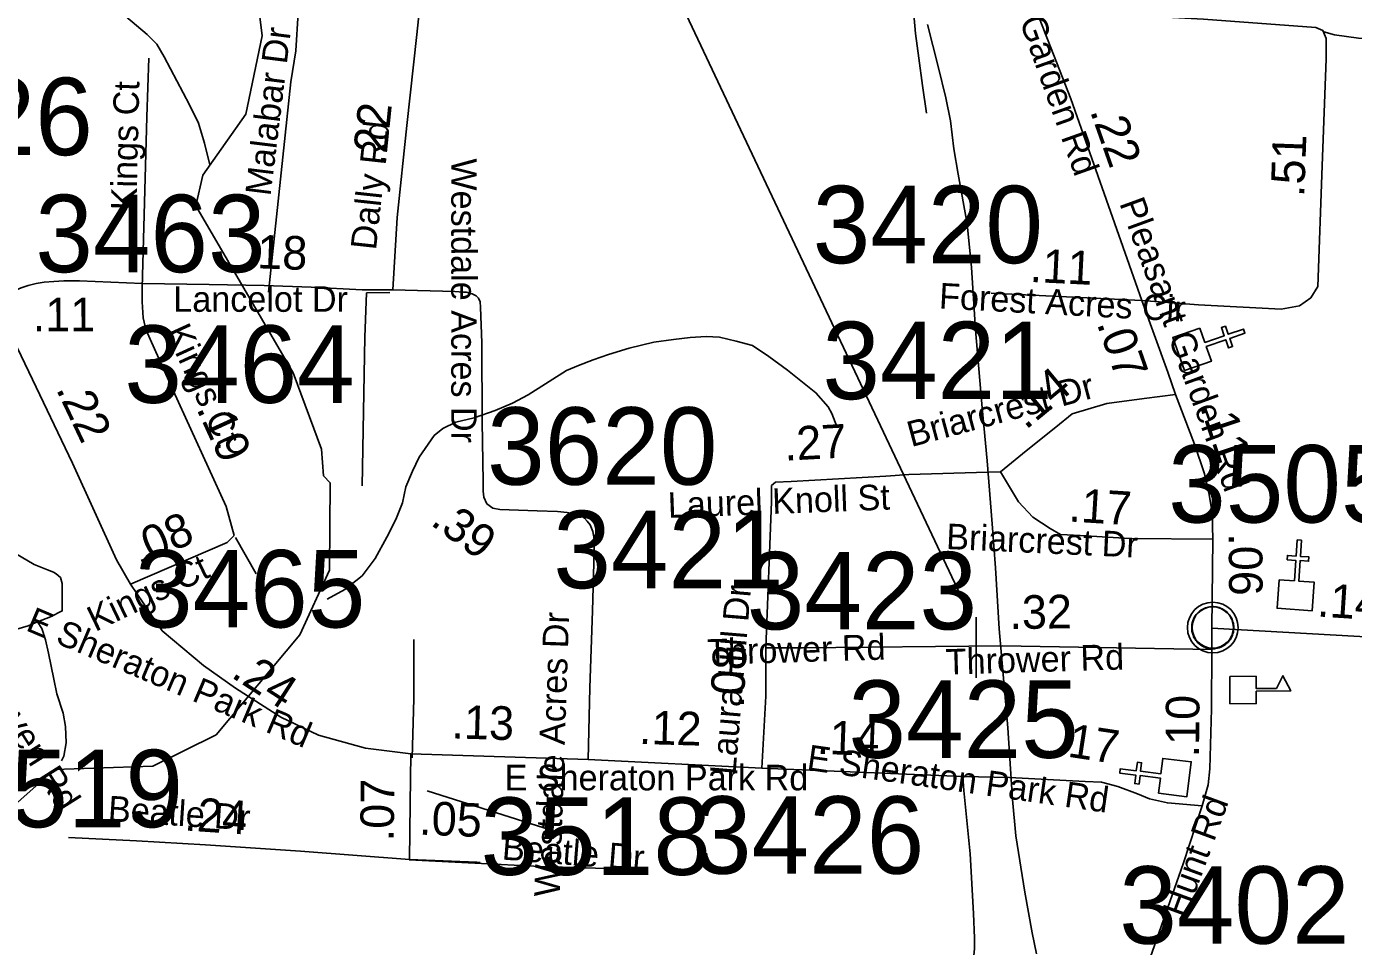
# Model space of a CAD drawing. Extents: x 1662474 to 1856135, y 779280 to 917889.
# Drawn here: x 1770061 to 1774997, y 804785 to 808207 of the extents above; entities that cross this region are included whole.
import ezdxf

# ---------------------------------------------------------------- set-up
doc = ezdxf.new("R2010")
doc.units = 0
for name, color, linetype in [('Cogo Default Point CELL', 7, 'Continuous'), ('Exist Civil Demographics Community CELL', 7, 'Continuous'), ('Exist Cultural Church CELL', 7, 'Continuous'), ('Exist Cultural Educational Facility High CELL', 7, 'Continuous'), ('Exist Hydrographic Misc Water Feature', 7, 'Continuous'), ('Exist Hydrographic Pond Under 1500 Sq Ft', 7, 'Continuous'), ('Exist Railroad Mainline', 7, 'Continuous'), ('Exist Railroad Siding', 7, 'Continuous'), ('Exist Road Non-System Type 51', 7, 'Continuous'), ('Exist Road Non-System Type 51 Label', 7, 'Continuous'), ('Exist Road Secondary Mileage Tenths English Label', 7, 'Continuous'), ('Exist Road Secondary Type 51 Attributed', 7, 'Continuous'), ('Exist Road Secondary Type 51 Label', 7, 'Continuous'), ('Prop DGN Element Guardrail', 7, 'Continuous'), ('Prop Dimension', 7, 'Continuous'), ('Prop Paved Shoulder', 7, 'Continuous')]:
    doc.layers.add(name, color=color, linetype=linetype)

msp = doc.modelspace()

# ---------------------------------------------------------------- linework, layer by layer
at = {"layer": 'Cogo Default Point CELL'}
msp.add_line((1771550.9, 805363.5), (1772035.5, 805210), dxfattribs=at)
at = {"layer": 'Exist Civil Demographics Community CELL'}
msp.add_lwpolyline([(1774395.8, 805983.8), (1774396.8, 805989.4), (1774398.6, 805995.9), (1774401.5, 806003.1), (1774404.4, 806008.9), (1774407.8, 806014.6), (1774411.5, 806019.7), (1774415.5, 806024.1), (1774420.1, 806028.7), (1774425.6, 806033.3), (1774431, 806036.9), (1774435.9, 806039.8), (1774441, 806042.3), (1774446.4, 806044.6), (1774452.1, 806046.4), (1774456.4, 806047.5), (1774461.3, 806048.3), (1774465.4, 806049), (1774471.7, 806049.3), (1774476.2, 806049.1), (1774481.8, 806048.9), (1774486.7, 806048.2), (1774491.6, 806047.2), (1774496.7, 806045.8), (1774501.8, 806043.8), (1774508.5, 806040.9), (1774514.7, 806037.4), (1774519.8, 806033.9), (1774525, 806029.8), (1774528.3, 806026.7), (1774532.4, 806022.3), (1774536.3, 806017.6), (1774539.3, 806013), (1774542.5, 806008), (1774544.9, 806002.9), (1774547, 805997.9), (1774548.5, 805992.8), (1774549.8, 805988.3), (1774550.9, 805982.2), (1774551.5, 805977.5), (1774551.8, 805971.5), (1774551.6, 805965.7), (1774551, 805960), (1774550.1, 805954.5), (1774548.4, 805948.4), (1774546.6, 805942.5), (1774544.3, 805937.5), (1774541.1, 805931.5), (1774537.8, 805926.2), (1774534.4, 805921.5), (1774530.2, 805916.7), (1774524.9, 805911.8), (1774519.9, 805907.6), (1774514.8, 805904.2), (1774510.5, 805901.7), (1774503.7, 805898.5), (1774496.6, 805895.7), (1774490.6, 805894.3), (1774484, 805893), (1774479.6, 805892.5), (1774475.1, 805892.2), (1774469.5, 805892.2), (1774465.2, 805892.7), (1774459.6, 805893.4), (1774453.7, 805894.7), (1774449.1, 805896), (1774443.9, 805897.9), (1774439.3, 805899.9), (1774435.4, 805902.1), (1774428.6, 805906.2), (1774423, 805910.5), (1774418.1, 805914.9), (1774413.6, 805919.8), (1774410.5, 805923.8), (1774407.5, 805927.9), (1774403.4, 805935), (1774401.7, 805938.6), (1774399.9, 805942.6), (1774397.4, 805950.8), (1774395.8, 805957.8), (1774395.1, 805963), (1774394.8, 805969.3), (1774394.8, 805974), (1774395.3, 805980.5)], close=True, dxfattribs=at)
for centre, radius in [((1774473.4, 805971.3), 94.3), ((1774473.2, 805971.6), 76.7)]:
    msp.add_circle(centre, radius, dxfattribs=at)
at = {"layer": 'Exist Cultural Church CELL'}
for points in [[(1774425.3, 807085.6), (1774444.1, 807031.8), (1774516, 807056.9), (1774505.5, 807087.1), (1774520.6, 807092.3), (1774531.1, 807062.1), (1774587.9, 807081.9), (1774593.1, 807066.8), (1774536.3, 807047), (1774546.9, 807016.8), (1774531.8, 807011.5), (1774521.3, 807041.7), (1774449.3, 807016.7), (1774468.2, 806962.2), (1774367.7, 806927.2), (1774324.7, 807050.6)], [(1774720, 806149.2), (1774776.8, 806145.4), (1774782, 806221.4), (1774750.1, 806223.6), (1774751.2, 806239.5), (1774783.1, 806237.3), (1774787.2, 806297.3), (1774803.2, 806296.2), (1774799.1, 806236.2), (1774831, 806234), (1774829.9, 806218.1), (1774798, 806220.3), (1774792.8, 806144.3), (1774850.3, 806140.3), (1774843, 806034.1), (1774712.7, 806043)], [(1774271.7, 805355.1), (1774278.5, 805411.7), (1774202.9, 805420.8), (1774199, 805389), (1774183.2, 805391), (1774187, 805422.7), (1774127.3, 805430), (1774129.2, 805445.9), (1774188.9, 805438.6), (1774192.8, 805470.4), (1774208.7, 805468.5), (1774204.8, 805436.7), (1774280.4, 805427.6), (1774287.4, 805484.8), (1774393.1, 805472), (1774377.4, 805342.3)]]:
    msp.add_lwpolyline(points, close=True, dxfattribs=at)
at = {"layer": 'Exist Cultural Educational Facility High CELL'}
msp.add_lwpolyline([(1774536.6, 805789.6), (1774634.5, 805790.3), (1774634.8, 805744.2), (1774709.9, 805744.7), (1774733.9, 805791.9), (1774763.4, 805735.5), (1774634.9, 805734.6), (1774635.2, 805688.6), (1774537.3, 805688)], close=True, dxfattribs=at)
at = {"layer": 'Exist Hydrographic Misc Water Feature'}
for points in [[(1769575.3, 804740.3), (1769971.2, 805270.5), (1770165.2, 805443.8), (1770531.2, 805456), (1770766.2, 805572.7), (1771077.3, 805943.8), (1771188.2, 806184.4), (1771190.3, 806509.3), (1771165.3, 806536.1), (1771158.3, 806634.7), (1771052.3, 806919.1), (1770690.4, 807540.3), (1770716.2, 807654.6), (1770876.3, 807881.1), (1770937.2, 808172), (1770859.3, 808803.8), (1770862.2, 809138.5), (1770922.3, 809330.9), (1771261.2, 810036.3), (1771274.3, 810551.3)], [(1770038.5, 808539.2), (1770217.5, 808413.7), (1770334.8, 808326.7), (1770509.7, 808177.3), (1770545.4, 808141), (1770573.1, 808094.7), (1770667.6, 807915.9), (1770701, 807847.6), (1770722.3, 807773.4), (1770743.2, 807692.8)], [(1771178.6, 806077.2), (1771244.8, 806112.7), (1771309.4, 806164.2), (1771357.8, 806227.8), (1771400.5, 806307.5), (1771435.1, 806373.2), (1771459.7, 806435), (1771472.2, 806494.9), (1771496.6, 806552.7), (1771521, 806604.6), (1771577.6, 806686.1), (1771609.8, 806711.9), (1771658.2, 806735.5), (1771726.3, 806750.9), (1771804.6, 806778.3), (1771868.8, 806805.8), (1771927, 806837.3), (1772069.7, 806928.1), (1772114, 806945.8), (1772168.2, 806967.4), (1772226.2, 806986.9), (1772302.5, 807010.3), (1772394.7, 807033.5), (1772466.9, 807042.9), (1772528.9, 807050.4), (1772589.1, 807053.9), (1772639, 807051.5), (1772700.9, 807037), (1772760.8, 807020.5), (1772822.5, 806979.9), (1772892, 806929.4), (1772997.4, 806844.5), (1773042.9, 806792.1), (1773056.9, 806768), (1773074.3, 806719.8)], [(1770191.5, 805475.2), (1770199.5, 805493.2), (1770208.1, 805543.1), (1770206.4, 805603.1), (1770196.8, 805653.2), (1770173.4, 805725.4), (1770161.9, 805779.5), (1770142.7, 805875.8), (1770131.2, 805925.8), (1770117.4, 805967.9), (1770101.7, 805992.1)]]:
    msp.add_lwpolyline(points, dxfattribs=at)
at = {"layer": 'Exist Hydrographic Pond Under 1500 Sq Ft'}
for points in [[(1770019.8, 806246.8), (1770089.3, 806206.2), (1770139.2, 806185.8), (1770161.1, 806177.6), (1770171.2, 806171.5), (1770187, 806157.4), (1770192.9, 806135.4), (1770193.9, 806033.3), (1770149.8, 806011.7), (1770101.7, 805992.1)], [(1770101.7, 805992.1), (1770067.4, 805978.4), (1769995.4, 805956.9)]]:
    msp.add_lwpolyline(points, dxfattribs=at)
at = {"layer": 'Exist Railroad Mainline'}
msp.add_lwpolyline([(1773412.7, 808214.1), (1773451.5, 808058), (1773480.7, 807942), (1773497.4, 807856), (1773510.2, 807752.5), (1773526.7, 807658.3), (1773559.5, 807473.2), (1773575.5, 807310.7), (1773591.1, 807078.5), (1773615.3, 806788.1), (1773634, 806591.2), (1773652.1, 806357.4), (1773664.9, 806193.4), (1773678.8, 805966.6), (1773710.7, 805598.7), (1773728.8, 805331.5), (1773740.9, 805196.4), (1773773.8, 804987), (1773801.8, 804835.3), (1773818, 804757.2)], dxfattribs=at)
at = {"layer": 'Exist Railroad Siding'}
msp.add_lwpolyline([(1773343.6, 808446.8), (1773360.8, 808251.3), (1773367.2, 808181.3), (1773379.8, 808089.4), (1773394.1, 807987.4), (1773408.8, 807885.3)], dxfattribs=at)
at = {"layer": 'Exist Road Non-System Type 51'}
for p, q in [((1771325.4, 807216.1), (1771412.8, 807218.2)), ((1770837.8, 806306.9), (1770915.6, 806171.2))]:
    msp.add_line(p, q, dxfattribs=at)
for points in [[(1771079.4, 808400.1), (1771062.1, 808117.1), (1771043.8, 808001.9), (1770960.9, 807219.5)], [(1774886.1, 808187.8), (1774926.4, 808175.7), (1775015.4, 808164.1), (1775331.6, 808143.9)], [(1770516.1, 808089.6), (1770508.1, 807870.7), (1770491.5, 807233.9)], [(1771325.4, 807216.1), (1771319.6, 807051.8), (1771308.9, 806498)], [(1771501.2, 805927.2), (1771501.2, 805706.7), (1771495.4, 805486.8)], [(1771484.1, 805106.9), (1771973.1, 805082.8), (1772218.2, 805075.7)]]:
    msp.add_lwpolyline(points, dxfattribs=at)
at = {"layer": 'Exist Road Secondary Type 51 Attributed'}
for p, q in [((1773648.6, 807214.8), (1774209.6, 807187.7)), ((1774469.9, 805969.1), (1774473.5, 806299.9)), ((1774469.9, 805969.1), (1774469.4, 805889.4)), ((1775212.8, 805927.4), (1774469.9, 805969.1)), ((1772150.3, 805481.2), (1771490.5, 805501.5)), ((1772795.4, 805447.9), (1772150.3, 805481.2)), ((1773543.6, 805417.2), (1772795.4, 805447.9))]:
    msp.add_line(p, q, dxfattribs=at)
for points in [[(1771423.1, 807227.3), (1771439.7, 807496.5), (1771474.9, 807838.7), (1771512.3, 808177), (1771534.7, 808388)], [(1774209.6, 807187.7), (1773944.8, 807938.2), (1773815.9, 808267.5)], [(1774880.2, 807688.4), (1774894.5, 808086.3), (1774894.5, 808162.2), (1774883.1, 808192.6), (1774856.5, 808204), (1774438.6, 808234.4), (1773815.9, 808267.5)], [(1774209.6, 807187.7), (1774419.6, 807171.4), (1774727.3, 807156.2), (1774795.7, 807167.6), (1774837.5, 807197.9), (1774864.1, 807239.7), (1774880.2, 807688.4)], [(1769939, 807191.6), (1770040.4, 807234.5), (1770067.5, 807243.5), (1770096.5, 807250.7), (1770126.2, 807255.7), (1770162.3, 807258.6), (1770200.1, 807260.8), (1770258.2, 807260.9), (1770491.1, 807251.6)], [(1770491.1, 807251.6), (1770491.1, 807182.7), (1770494.3, 807123.4), (1770504.2, 807080.6), (1770606.3, 806853.5), (1770804, 806422.2), (1770833.6, 806313.6)], [(1770491.1, 807251.6), (1770740.1, 807247.5), (1770944.9, 807244.3), (1771120, 807238.1), (1771309.2, 807227), (1771423.1, 807227.3)], [(1770448.2, 806132.5), (1770396, 806223.4), (1770231.3, 806582.3), (1770069.4, 806922.6), (1769939, 807191.6)], [(1771423.1, 807227.3), (1771654, 807221), (1771686.1, 807218.7), (1771696, 807218.8), (1771718.2, 807213.1), (1771733.3, 807205.7)], [(1772150.3, 805481.2), (1772156.7, 805746.9), (1772166.1, 806033.2), (1772172, 806255.3), (1772172.3, 806301.2), (1772167.6, 806329.2), (1772157.6, 806353.4), (1772146.7, 806367.4), (1772135.8, 806378.8), (1772123.5, 806387.3), (1772111.4, 806391.1), (1772097.7, 806395), (1772071.5, 806399.1), (1772035.5, 806403.2), (1771959.7, 806405), (1771821.6, 806410.8), (1771795.2, 806415.9), (1771773.2, 806432.1), (1771761.5, 806456.7), (1771759.4, 806478.7), (1771759.4, 806514.8), (1771755.1, 806736.8), (1771754.5, 807030.9), (1771750, 807162.9), (1771748.1, 807183), (1771742.1, 807196.9), (1771733.3, 807205.7)], [(1774334.6, 806838.5), (1774306.2, 806920.8), (1774209.6, 807187.7)], [(1773683.7, 806550.2), (1773779, 806628.4), (1773889.6, 806716.3), (1773950.3, 806766.8), (1774078.9, 806804.3), (1774218, 806823.4), (1774334.6, 806838.5)], [(1774473.5, 806299.9), (1774471, 806398.5), (1774459.6, 806466.6), (1774442.6, 806543.3), (1774405.6, 806654), (1774334.6, 806838.5)], [(1772810.4, 805895.4), (1772831.4, 806438.9), (1772831.4, 806499.2), (1772847.3, 806511.9), (1772904.5, 806515.1), (1773257.1, 806534.2), (1773342.9, 806540.5), (1773637, 806548.8)], [(1773637, 806548.8), (1773683.7, 806550.2)], [(1774473.5, 806299.9), (1774164.5, 806302.7), (1773980.3, 806314), (1773906.9, 806317.9), (1773868.2, 806339.7), (1773804.5, 806382), (1773750.7, 806438.6), (1773683.7, 806550.2)], [(1770448.2, 806132.5), (1770807.3, 806287.3), (1770833.6, 806313.6)], [(1771490.5, 805501.5), (1771321.2, 805522.6), (1771146.3, 805571.6), (1771006.4, 805638), (1770838.6, 805746.3), (1770719.6, 805830.2), (1770565.8, 805959.5), (1770448.2, 806132.5)], [(1772810.4, 805895.4), (1772947.2, 805896.2), (1773689.6, 805903.7), (1774469.4, 805889.4)], [(1772795.4, 805447.9), (1772811.2, 805715.9), (1772810.4, 805895.4)], [(1774469.4, 805889.4), (1774468.9, 805668.6), (1774462.5, 805445.5), (1774456.1, 805386.1), (1774434, 805307.8)], [(1771490.5, 805501.5), (1771487.5, 805316.1), (1771484.9, 805108.4)], [(1773543.6, 805417.2), (1773546.7, 805365.3), (1773570.6, 805130.3), (1773583.4, 804908.1), (1773587.1, 804816.3), (1773587.1, 804775.9), (1773583.4, 804741), (1773576.1, 804722.6), (1773568.7, 804706.1), (1773550.4, 804687.8), (1773508.1, 804663.9), (1772737.6, 804230.6), (1771858.6, 803726.5), (1771578.2, 803557.7), (1771398.5, 803457.1), (1771294.2, 803403.2), (1771143.3, 803374.5), (1770999.5, 803356.6), (1770787.4, 803338.6), (1770546.6, 803317), (1770399.2, 803299.1), (1770298.5, 803281.1), (1770226.6, 803266.7), (1770115.2, 803220)], [(1774434, 805307.8), (1774304.6, 805318.8), (1774238.5, 805334.6), (1774193, 805352.8), (1774120.2, 805380.1), (1774059, 805395.8), (1773998.2, 805399.1), (1773717.3, 805414), (1773543.6, 805417.2)], [(1774434, 805307.8), (1774363.4, 805093), (1774233.1, 804721.6), (1774190.9, 804571.9), (1774168.6, 804449.5), (1774167.7, 804203), (1774159.2, 804020.8), (1774169.4, 803726.5)], [(1771484.9, 805108.4), (1771079.9, 805139.3), (1770726.2, 805162.9), (1770470.2, 805178.6), (1770217, 805190.3)], [(1771748.6, 805097.4), (1771736.2, 805098.3), (1771484.9, 805108.4)]]:
    msp.add_lwpolyline(points, dxfattribs=at)
at = {"layer": 'Prop Dimension'}
msp.add_line((1773593.3, 805783.8), (1773593.3, 806010.4), dxfattribs=at)
at = {"layer": 'Prop Paved Shoulder'}
msp.add_line((1773555.8, 806046.9), (1771983.7, 809376.7), dxfattribs=at)

# ---------------------------------------------------------------- texts
at = {"layer": 'Cogo Default Point CELL'}
for s, p in [('3426', (1769450.7, 807728.6)), ('3463', (1770093.4, 807293.3)), ('3420', (1772985, 807326.7)), ('3464', (1770424.8, 806807.2)), ('3421', (1773021.4, 806821)), ('3620', (1771774, 806502.7)), ('3505', (1774307.4, 806362)), ('3421', (1772020.4, 806117.7)), ('3465', (1770464.5, 805971.7)), ('3423', (1772739.9, 805964.6)), ('3425', (1773118.1, 805486.8)), ('3519', (1769786.3, 805228.6)), ('3518', (1771749.8, 805051.3)), ('3426', (1772543.2, 805055.8)), ('3402', (1774125.5, 804795.4))]:
    msp.add_text(s, height=288, dxfattribs=at).set_placement(p)
at = {"layer": 'Exist Road Non-System Type 51 Label'}
for s, rotation, p in [('Malabar Dr', 82.9801, (1770968.3, 807574.2)), ('Kings Ct', 88.6545, (1770469.5, 807522.5)), ('Dehaven Rd', 302.2566, (1769808.8, 805877.9)), ('Beatle Dr', 355.4492, (1771827.3, 805108.8))]:
    msp.add_text(s, height=95, rotation=rotation, dxfattribs=at).set_placement(p)
at = {"layer": 'Exist Road Secondary Mileage Tenths English Label'}
for s, rotation, p in [('.11', 357.2277, (1773791.1, 807257.2)), ('.07', 289.3005, (1774041, 807102.7)), ('.19', 294.6209, (1770691.3, 806786.1)), ('.17', 356.4807, (1773935.1, 806366.1)), ('.08', 23.3134, (1770479.2, 806199.5)), ('.06', 270.3386, (1774532.5, 806321.8)), ('.24', 327.1593, (1770817.7, 805789.1)), ('.10', 89.5176, (1774422.1, 805487.9)), ('.14', 357.8924, (1772999.7, 805502)), ('.24', 356.1823, (1770646.2, 805216.8)), ('.05', 357.6988, (1771519.6, 805201.4))]:
    msp.add_text(s, height=125, rotation=rotation, dxfattribs=at).set_placement(p)
at = {"layer": 'Exist Road Secondary Type 51 Label'}
for s, rotation, p in [('Pleasant Garden Rd', 289.631, (1773575.4, 808728.1)), ('Dally Rd', 83.798, (1771360.6, 807373.2)), ('Westdale Acres Dr', 270, (1771640.7, 807716.7)), ('Pleasant Garden Rd', 290.0846, (1774124.8, 807549.9)), ('Forest Acres Cir', 356.9042, (1773453.5, 807158.8)), ('Kings Ct', 294.6201, (1770576.5, 807073.4)), ('Briarcrest Dr', 15.0939, (1773351.6, 806642.2)), ('Laurel Knoll St', 2.1639, (1772447.9, 806379.2)), ('Briarcrest Dr', 357.4146, (1773480.3, 806263.7)), ('Kings Ct', 25.615, (1770316.4, 805954.3)), ('Laura Hill Dr', 85.2391, (1772697.6, 805420.9)), ('E Sheraton Park Rd', 337.0534, (1770054.1, 805962.5)), ('Westdale Acres Dr', 88.0748, (1772043.9, 804968.9)), ('Thrower Rd', 1.6944, (1772593.9, 805832.8)), ('Thrower Rd', 1.6944, (1773481.3, 805796)), ('E Sheraton Park Rd', 351.8653, (1772960.3, 805442.2)), ('Beatle Dr', 356.208, (1770361.7, 805251.4)), ('Hunt Rd', 69.835, (1774372.9, 804886.6))]:
    msp.add_text(s, height=95, rotation=rotation, dxfattribs=at).set_placement(p)
for s, p in [('Lancelot Dr', (1770606.8, 807145.8)), ('E Sheraton Park Rd', (1771838.9, 805365.9))]:
    msp.add_text(s, height=95, dxfattribs=at).set_placement(p)
at = {"layer": 'Prop DGN Element Guardrail'}
for s, rotation, p in [('.22', 84.1269, (1771396.3, 807685.8)), ('.22', 289.4352, (1774015.7, 807892.9)), ('.51', 87.9443, (1774813.4, 807571.7)), ('.18', 357.9729, (1770871.1, 807309.4)), ('.11', 0.0971, (1770084, 807073.1)), ('.14', 39.7566, (1773777.5, 806704.3)), ('.22', 295.4391, (1770168.9, 806859.1)), ('.11', 288.4451, (1774424.5, 806794.9)), ('.27', 3.092, (1772881.5, 806591.8)), ('.39', 323.6337, (1771559.4, 806356.6)), ('.14', 356.308, (1774859.6, 806012.8)), ('.32', 0.8184, (1773717.7, 805965.6)), ('.08', 87.0221, (1772728.2, 805671.3)), ('.13', 358.2434, (1771640.3, 805559.4)), ('.12', 358.4059, (1772337.9, 805538.5)), ('.17', 351.3504, (1773884.1, 805498.5)), ('.07', 89.2823, (1771426.5, 805175.7))]:
    msp.add_text(s, height=125, rotation=rotation, dxfattribs=at).set_placement(p)

doc.saveas('drawing.dxf')
